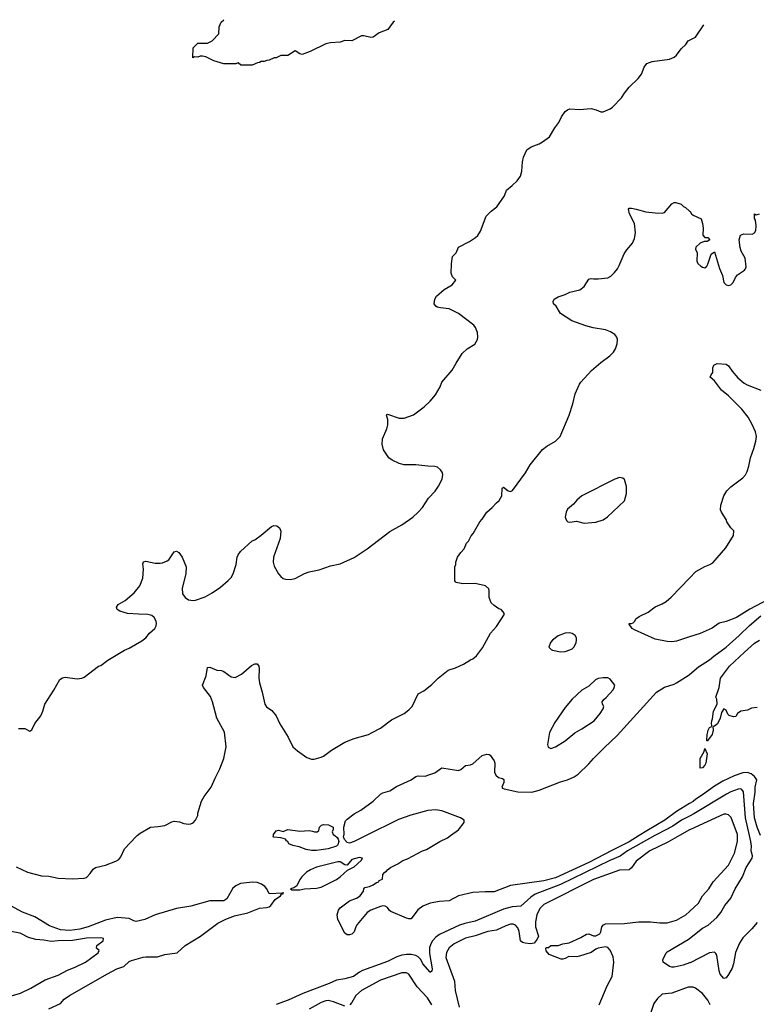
# Model space of a CAD drawing. Header units: inches. Extents: x 1694797 to 1849917, y 907313 to 1017959.
# Tile 757 of 834: x 1794345 to 1800564, y 1008575 to 1016891. Entities that reach past the tile are written whole.
import ezdxf

# ---------------------------------------------------------------- set-up
doc = ezdxf.new("R2010")
doc.units = ezdxf.units.IN
doc.header["$MEASUREMENT"] = 0
for name, color, linetype in [('B7090', 7, 'Continuous'), ('B7091', 7, 'Continuous'), ('B8000', 7, 'Continuous'), ('B8001', 7, 'Continuous')]:
    doc.layers.add(name, color=color, linetype=linetype)

msp = doc.modelspace()

# ---------------------------------------------------------------- linework, layer by layer
at = {"layer": 'B7090', "color": 5}
for points, elevation in [([(1794314.4, 1009734.4), (1794410, 1009690.7), (1794530, 1009658.8), (1794590, 1009656.3), (1794670, 1009639.1), (1794790, 1009633.4), (1794890, 1009641), (1794910, 1009646.8), (1794941.5, 1009678.5), (1794964.9, 1009715.1), (1794984, 1009730), (1795070, 1009750.5), (1795156.6, 1009783.4), (1795182, 1009798), (1795198.9, 1009821.1), (1795231.5, 1009888.5), (1795327.5, 1009992.5), (1795337, 1010000)], 560), ([(1797005.3, 1010000), (1797024.7, 1009984.7), (1797034.3, 1009970), (1797038.8, 1009950), (1797030, 1009922.4), (1797018.7, 1009910), (1796950, 1009889), (1796850, 1009873.3), (1796810, 1009873.6), (1796763.3, 1009883.3), (1796705.4, 1009905.4), (1796650, 1009917.2), (1796618, 1009930), (1796608.4, 1009948.4), (1796596.4, 1009956.4), (1796588, 1009970), (1796550, 1009980.9), (1796490, 1009986), (1796485.2, 1009990), (1796487.3, 1010000)], 540), ([(1799705.9, 1010000), (1799477.4, 1009870), (1799415.5, 1009824.5), (1799326.7, 1009790), (1798910, 1009585.6), (1798695.8, 1009504.2), (1798659.8, 1009480.2), (1798575.5, 1009404.5), (1798502.7, 1009397.3), (1798430, 1009378.6), (1798190, 1009276.8), (1798102.9, 1009257.1), (1798057.9, 1009242.1), (1797890, 1009165.3), (1797859.2, 1009140.8), (1797830.5, 1009109.5), (1797818.8, 1009090), (1797806.3, 1009053.7), (1797804.3, 1009004.3), (1797826.4, 1008873.6), (1797824.9, 1008855.1), (1797813.5, 1008846.5), (1797810, 1008846), (1797750, 1008917.7), (1797732, 1008952), (1797710, 1008976.5), (1797690, 1008986.5), (1797650, 1008994.9), (1797610, 1008994.9), (1797571.3, 1008988.7), (1797530, 1008975), (1797450, 1008935.6), (1797240.1, 1008859.9), (1797213.1, 1008846.9), (1797164, 1008810), (1797090, 1008789.7), (1797021.1, 1008778.9), (1796958.8, 1008750), (1796734.7, 1008665.3), (1796610.7, 1008610), (1796510, 1008572.6)], 560), ([(1799575, 1010000), (1799490, 1009945.8), (1799350, 1009877.3), (1799150, 1009771), (1798870, 1009643.9), (1798770, 1009618.6), (1798490, 1009577.7), (1798350, 1009523.5), (1798274.4, 1009525.6), (1798170, 1009519.7), (1798050, 1009491.3), (1797970, 1009448.2), (1797890, 1009442.6), (1797810, 1009429.7), (1797750, 1009403.1), (1797707.8, 1009372.2), (1797650, 1009297.2), (1797630, 1009296), (1797610, 1009302), (1797479.1, 1009359.1), (1797467.1, 1009367.1), (1797450, 1009391.3), (1797430, 1009404.7), (1797410, 1009406.6), (1797390, 1009401.1), (1797310, 1009371.2), (1797278, 1009350), (1797195.6, 1009250), (1797184, 1009230), (1797170, 1009187.3), (1797150, 1009168), (1797130, 1009162), (1797110, 1009160.9), (1797090, 1009175.1), (1797031.3, 1009290), (1797024.7, 1009330), (1797036.3, 1009370), (1797049.6, 1009390), (1797130, 1009448.2), (1797190, 1009470.4), (1797219.5, 1009490), (1797246.6, 1009530), (1797249.2, 1009550.8), (1797258, 1009562), (1797298, 1009570), (1797330, 1009583), (1797357.5, 1009602.5), (1797378, 1009610), (1797380.4, 1009619.6), (1797408.4, 1009631.6), (1797409.6, 1009670), (1797426.9, 1009690), (1797442, 1009698), (1797449.8, 1009710), (1797474.7, 1009730), (1797537.9, 1009762.1), (1797578.9, 1009790), (1797618, 1009802), (1797746, 1009870), (1797778.9, 1009881.1), (1797893, 1009950), (1797958.2, 1009981.8), (1797983.1, 1010000)], 540), ([(1797269.1, 1010000), (1797168.8, 1009950), (1797130, 1009936), (1797110, 1009942.3), (1797087.6, 1009967.6), (1797079.3, 1009990), (1797081.4, 1010000)], 540), ([(1799915.1, 1010000), (1799816, 1009944), (1799665, 1009870), (1799550, 1009783.5), (1799510, 1009728.4), (1799490, 1009710.7), (1799408.7, 1009708.7), (1799190, 1009629.2), (1798770, 1009417.4), (1798735.9, 1009384.1), (1798712.4, 1009330), (1798700.3, 1009270), (1798700.3, 1009230), (1798724.9, 1009150), (1798714.6, 1009125.4), (1798688, 1009092), (1798653.4, 1009086.6), (1798611.7, 1009091.7), (1798590, 1009098), (1798573.2, 1009110), (1798561.3, 1009190), (1798550, 1009219.5), (1798530, 1009243.5), (1798510, 1009250.8), (1798490, 1009251.7), (1798450, 1009238.5), (1798370, 1009202), (1798297.1, 1009190), (1798190, 1009152.5), (1798110, 1009134.2), (1798014.4, 1009085.6), (1797970, 1009050.8), (1797947.3, 1009012.7), (1797941.5, 1008970), (1798014.7, 1008770), (1798022.5, 1008690), (1798056, 1008550)], 580), ([(1794590, 1008535.3), (1794690, 1008582.4), (1794721.3, 1008618.7), (1794764.5, 1008650), (1795086.8, 1008833.2), (1795166.5, 1008873.5), (1795225.8, 1008894.2), (1795270, 1008935.3), (1795290, 1008944.9), (1795387.9, 1008972.1), (1795410, 1008975.8), (1795510, 1008975.8), (1795570, 1008994.5), (1795673.6, 1009010), (1795741.4, 1009070), (1795870.5, 1009149.5), (1796019.4, 1009260.6), (1796085.4, 1009294.6), (1796158.6, 1009321.4), (1796270, 1009347.1), (1796370, 1009386.2), (1796430, 1009392.6), (1796450, 1009399.1), (1796465.1, 1009410), (1796501.1, 1009458.9), (1796546, 1009490), (1796554.8, 1009505.2), (1796573.2, 1009510), (1796570, 1009518), (1796565.4, 1009514.6), (1796450, 1009507.3), (1796431.2, 1009550), (1796413.6, 1009570), (1796387.6, 1009590), (1796350, 1009603.2), (1796310, 1009607.3), (1796210, 1009594), (1796170, 1009575.3), (1796145.4, 1009554.6), (1796093.4, 1009466.6), (1796070, 1009449.5), (1795950, 1009449.7), (1795790, 1009402.9), (1795670, 1009384.9), (1795489.6, 1009330.4), (1795400.7, 1009290), (1795330, 1009273.3), (1795310, 1009278.7), (1795270, 1009299.7), (1795169, 1009309), (1795070, 1009284.7), (1794922, 1009230), (1794853.7, 1009210), (1794770, 1009198.5), (1794690, 1009205), (1794597.3, 1009237.3), (1794472.3, 1009312.3), (1794370, 1009352.1), (1794176, 1009456)], 560), ([(1799238.2, 1008570), (1799305.3, 1008730), (1799348.2, 1008810), (1799360.4, 1008930), (1799355.8, 1008975.8), (1799330, 1009033.2), (1799310, 1009054), (1799290, 1009059), (1799230, 1009049.3), (1799210, 1009041.2), (1799170, 1009012.3), (1799070, 1008980.7), (1799050, 1008977), (1798981.4, 1008978.6), (1798950, 1008962), (1798930, 1008955.3), (1798916.4, 1008956.4), (1798816.4, 1008996.4), (1798790, 1009026), (1798786, 1009050), (1798790, 1009054), (1798810, 1009054), (1798828.9, 1009071.1), (1798890, 1009071), (1798930, 1009086), (1798985.4, 1009094.6), (1799082.4, 1009137.6), (1799130, 1009167.7), (1799150, 1009170.6), (1799190, 1009153.4), (1799210, 1009153.4), (1799244, 1009170), (1799252.3, 1009187.7), (1799259.3, 1009230), (1799273.6, 1009246.4), (1799290, 1009254), (1799450, 1009257.3), (1799570, 1009271.1), (1799670.3, 1009270.3), (1799750, 1009262), (1799810, 1009263.8), (1799890, 1009286.4), (1799970, 1009330.3), (1800000, 1009358.9)], 580), ([(1794210, 1008625.4), (1794352.5, 1008667.5), (1794439.7, 1008710), (1794559, 1008781), (1794670, 1008821.2), (1794750, 1008863.5), (1794812.6, 1008887.4), (1794901.6, 1008930), (1795006.6, 1009010), (1795015.1, 1009030), (1794994, 1009050), (1794997.2, 1009070), (1795049.2, 1009110), (1795052.7, 1009130), (1795030, 1009135.1), (1794910, 1009133.6), (1794790, 1009112.8), (1794670, 1009111.1), (1794610, 1009105), (1794550, 1009115.7), (1794480.7, 1009120.7), (1794419.7, 1009139.7), (1794350, 1009175.6), (1794270, 1009189.3)], 580), ([(1800000, 1008924.2), (1799946.4, 1008906.4), (1799870, 1008889.7), (1799850, 1008887.8), (1799830, 1008894.5), (1799778, 1008930), (1799774, 1008950), (1799802, 1009010), (1799810, 1009018), (1799990, 1009121.5), (1800000, 1009129.6)], 560), ([(1797824.6, 1008570), (1797787.5, 1008630), (1797702.1, 1008722.1), (1797630, 1008828.7), (1797610, 1008840.3), (1797570, 1008839.5), (1797390, 1008777.2), (1797230.3, 1008690), (1797182, 1008650), (1797148.8, 1008590), (1797132, 1008570)], 580), ([(1800000, 1008720.5), (1799990, 1008720.5), (1799850, 1008668.6), (1799770, 1008659.7), (1799730, 1008624), (1799698.1, 1008581.9), (1799666.9, 1008490)], 580), ([(1797090, 1008559.2), (1796994.8, 1008594.8), (1796950, 1008605.9), (1796930, 1008604.6), (1796890, 1008590.3), (1796790, 1008532.5)], 580)]:
    msp.add_lwpolyline(points, dxfattribs=dict(at, elevation=elevation))
at = {"layer": 'B7090', "color": 5, "elevation": 560}
msp.add_lwpolyline([(1797210, 1009813.3), (1797150, 1009798.7), (1797110, 1009748.7), (1797090, 1009751.5), (1797050, 1009779.3), (1797030, 1009779.3), (1796850, 1009731.7), (1796801.1, 1009710), (1796767.8, 1009690), (1796727, 1009650), (1796710.4, 1009630), (1796683.7, 1009576.3), (1796660.7, 1009559.3), (1796632, 1009550), (1796642.8, 1009542.8), (1796710, 1009540.4), (1796750, 1009548.7), (1796850, 1009555.8), (1796890, 1009564.2), (1797019.5, 1009630), (1797049.4, 1009650), (1797113.1, 1009706.9), (1797170, 1009734.8), (1797229, 1009790), (1797238, 1009810)], close=True, dxfattribs=at)
at = {"layer": 'B7091', "color": 5}
for points, elevation in [([(1797509.7, 1016877.9), (1797498.8, 1016870), (1797452.7, 1016807.3), (1797379.8, 1016780.2), (1797330, 1016742), (1797310, 1016739), (1797250, 1016754), (1797230, 1016754), (1797150, 1016713.2), (1797090, 1016714), (1797050, 1016701.2), (1796970, 1016696), (1796930, 1016686), (1796798, 1016622), (1796730, 1016595.3), (1796710, 1016602), (1796670, 1016628), (1796610, 1016588), (1796550, 1016588), (1796510, 1016568), (1796492.7, 1016567.3), (1796451.6, 1016548.4), (1796432.7, 1016547.3), (1796410, 1016538), (1796383.6, 1016536.4), (1796370, 1016528), (1796352.7, 1016527.3), (1796307.3, 1016507.3), (1796212.7, 1016507.3), (1796190, 1016526), (1796170, 1016518), (1796070, 1016518), (1795983.1, 1016543.1), (1795916.4, 1016576.4), (1795890, 1016582), (1795870, 1016582), (1795850, 1016575.3), (1795822, 1016578), (1795807.3, 1016567.3), (1795810, 1016654), (1795848.4, 1016691.6), (1795930, 1016691.3), (1795970, 1016712), (1796026, 1016770), (1796028, 1016830), (1796046, 1016870), (1796067.5, 1016890.6)], 580), ([(1794334.6, 1010905.4), (1794390, 1010904.7), (1794430, 1010882), (1794448.4, 1010891.6), (1794474, 1010946), (1794524, 1011010), (1794541.2, 1011050), (1794557.2, 1011110), (1794633.4, 1011226.6), (1794682.9, 1011317.1), (1794707.2, 1011332.8), (1794730, 1011338), (1794830, 1011324.4), (1794870, 1011328.4), (1794890, 1011338), (1795010, 1011430.5), (1795030, 1011436.3), (1795090, 1011480.5), (1795230, 1011564.4), (1795270, 1011581.3), (1795376.6, 1011643.4), (1795409.4, 1011670), (1795442, 1011710), (1795485.6, 1011750), (1795496.9, 1011770), (1795499.7, 1011790), (1795496.3, 1011810), (1795481.4, 1011841.4), (1795459.7, 1011859.7), (1795428.2, 1011868.2), (1795348.4, 1011868.4), (1795255.6, 1011875.6), (1795190, 1011894), (1795169, 1011910), (1795162, 1011930), (1795175.3, 1011950), (1795234.9, 1011985.1), (1795311.3, 1012048.7), (1795360.9, 1012110), (1795385.4, 1012174.6), (1795389.6, 1012250), (1795384.5, 1012295.5), (1795389.6, 1012310.4), (1795410, 1012316.3), (1795490, 1012300.5), (1795530, 1012299.1), (1795550, 1012303), (1795590, 1012319.1), (1795605.2, 1012330), (1795650, 1012396), (1795670, 1012402), (1795690, 1012390.5), (1795718, 1012350), (1795750.4, 1012270), (1795748.2, 1012210), (1795717, 1012090), (1795720.5, 1012040.5), (1795741.6, 1012010), (1795770, 1011992), (1795810, 1011984.2), (1795830, 1011987), (1795910, 1012015.5), (1795970, 1012050.6), (1796041.7, 1012098.3), (1796104.9, 1012155.1), (1796130, 1012180.7), (1796147, 1012210), (1796172.3, 1012290), (1796181.2, 1012350), (1796189.5, 1012370.5), (1796210, 1012398), (1796309, 1012490), (1796330, 1012498.8), (1796384.1, 1012535.9), (1796470, 1012610.8), (1796490, 1012617.3), (1796515.5, 1012615.5), (1796538, 1012598), (1796550.4, 1012570), (1796544.4, 1012510), (1796489.2, 1012350), (1796486.4, 1012310), (1796494.2, 1012274.2), (1796530, 1012210.4), (1796550, 1012186.7), (1796570, 1012172.2), (1796590, 1012164.9), (1796630, 1012161.3), (1796670, 1012170.4), (1796750, 1012212.7), (1796790, 1012226), (1796874.5, 1012245.5), (1796970, 1012277.1), (1797050, 1012294.9), (1797170, 1012348.4), (1797278.8, 1012421.2), (1797470, 1012568.4), (1797570, 1012623.7), (1797664.5, 1012690), (1797709.5, 1012730), (1797744.5, 1012770), (1797796.2, 1012850), (1797851.9, 1012908.1), (1797881.6, 1012950), (1797913, 1013010), (1797918.7, 1013050), (1797911.8, 1013070), (1797897, 1013090), (1797872.3, 1013110), (1797850, 1013117.4), (1797790, 1013119.7), (1797690, 1013131.6), (1797590, 1013132.3), (1797550, 1013141.2), (1797489.3, 1013169.3), (1797462, 1013190), (1797418, 1013258), (1797405.2, 1013305.2), (1797409.3, 1013350), (1797445.6, 1013434.4), (1797452.5, 1013467.5), (1797452.5, 1013512.5), (1797442, 1013550), (1797444.7, 1013555.3), (1797450, 1013558), (1797550, 1013524.9), (1797590, 1013524.9), (1797670, 1013554), (1797759.1, 1013620.9), (1797811.8, 1013668.2), (1797856.6, 1013723.4), (1797896, 1013790), (1797909.5, 1013830.5), (1797997.2, 1013930), (1798029.3, 1013990), (1798081.2, 1014070), (1798124, 1014110), (1798189, 1014150), (1798209.2, 1014190), (1798213.2, 1014210), (1798209.4, 1014250), (1798194.5, 1014290), (1798178, 1014310), (1798048.6, 1014408.6), (1797970, 1014448.4), (1797896.6, 1014456.6), (1797870, 1014463.7), (1797859, 1014470), (1797845.2, 1014490), (1797849.3, 1014530), (1797864.5, 1014555.5), (1797930, 1014610.8), (1797995.3, 1014650), (1798028, 1014690), (1798000.2, 1014720.2), (1797989.1, 1014749.1), (1797989.3, 1014829.3), (1797998, 1014890), (1798030, 1014922), (1798049.3, 1014970.7), (1798143.2, 1015016.8), (1798194, 1015050), (1798211.9, 1015068.1), (1798234.2, 1015105.8), (1798284, 1015230), (1798326.8, 1015273.2), (1798374, 1015310), (1798437.5, 1015402.5), (1798454, 1015450), (1798504, 1015490), (1798544, 1015530), (1798573.2, 1015570), (1798585.2, 1015610), (1798589.3, 1015690.7), (1798597.2, 1015730), (1798627.2, 1015792.8), (1798662.5, 1015817.5), (1798730, 1015842.8), (1798760.2, 1015859.8), (1798818, 1015902), (1798863.3, 1015976.7), (1798898, 1016022), (1798918, 1016070), (1798950, 1016116), (1798969.5, 1016130.5), (1798990, 1016136.3), (1799070, 1016133), (1799170, 1016140.7), (1799210.6, 1016130.6), (1799250, 1016111.3), (1799270, 1016111.3), (1799330, 1016138.8), (1799350, 1016151), (1799425.2, 1016230), (1799450, 1016271), (1799490, 1016321), (1799567.5, 1016392.5), (1799596, 1016430), (1799617.2, 1016490), (1799640.1, 1016519.9), (1799683.3, 1016536.7), (1799830, 1016557.3), (1799870, 1016574), (1799889.2, 1016590), (1799930, 1016644.7), (1799970, 1016682), (1799990, 1016712), (1800000, 1016717)], 580), ([(1795337, 1010000), (1795361.2, 1010018.8), (1795449.5, 1010070.5), (1795515.3, 1010075.3), (1795570, 1010086), (1795630, 1010116), (1795650, 1010121), (1795694.8, 1010114.8), (1795730, 1010101), (1795770, 1010096), (1795790, 1010098.8), (1795810, 1010106.8), (1795829, 1010130), (1795848.7, 1010170), (1795849, 1010190), (1795879.5, 1010290), (1795902, 1010330), (1795961.3, 1010410), (1795994.5, 1010485.5), (1796035.9, 1010564.1), (1796067.3, 1010650), (1796087, 1010750), (1796073.4, 1010873.4), (1796009.3, 1010990), (1795972, 1011130), (1795955.1, 1011175.1), (1795898, 1011250), (1795888, 1011270), (1795919, 1011350), (1795930, 1011418), (1795950, 1011423), (1796010, 1011397.3), (1796050, 1011394.8), (1796070, 1011386.8), (1796130, 1011341), (1796164.7, 1011335.3), (1796216.6, 1011363.4), (1796303.3, 1011436.7), (1796330, 1011450.7), (1796351.3, 1011450), (1796364, 1011430), (1796368, 1011410), (1796363.7, 1011330), (1796368.6, 1011288.6), (1796392.7, 1011210), (1796414, 1011110), (1796430, 1011087.3), (1796474.9, 1011054.9), (1796510.5, 1011010), (1796542.8, 1010942.8), (1796610.4, 1010830), (1796650.4, 1010750.4), (1796690, 1010714.8), (1796770, 1010658.8), (1796810, 1010646), (1796830, 1010646), (1796890, 1010661), (1796910, 1010671), (1796978.9, 1010721.1), (1797090, 1010787.3), (1797170, 1010819.1), (1797290, 1010854), (1797322, 1010870), (1797392.1, 1010907.9), (1797483.3, 1010976.7), (1797590, 1011031), (1797630, 1011061), (1797659, 1011090), (1797710, 1011196), (1797757, 1011223), (1797824.1, 1011275.9), (1797879, 1011330), (1797963.3, 1011396.7), (1798024.1, 1011415.9), (1798092.3, 1011447.7), (1798150, 1011484.7), (1798170, 1011491.3), (1798202, 1011518), (1798253.6, 1011586.4), (1798319, 1011710), (1798370, 1011764.7), (1798438, 1011870), (1798428, 1011890), (1798410, 1011908), (1798390, 1011915.3), (1798350, 1011942), (1798326.3, 1011966.3), (1798309, 1012010), (1798309, 1012070), (1798304.7, 1012084.7), (1798278, 1012110), (1798189.3, 1012129.3), (1798085.6, 1012125.6), (1798030, 1012138), (1798023.1, 1012143.1), (1798018, 1012150), (1798018, 1012270), (1798028, 1012290), (1798028, 1012310), (1798042, 1012350), (1798069.1, 1012390.9), (1798098, 1012422), (1798118, 1012470), (1798133.6, 1012486.4), (1798155.3, 1012530), (1798174, 1012550), (1798229, 1012650), (1798250, 1012671.3), (1798290, 1012731), (1798335.3, 1012770), (1798369.5, 1012810.5), (1798392.7, 1012830), (1798414.5, 1012870), (1798418, 1012930), (1798422, 1012938), (1798430, 1012942), (1798470, 1012911), (1798490, 1012904.7), (1798504.7, 1012915.3), (1798615.5, 1013064.5), (1798654, 1013130), (1798758.6, 1013261.4), (1798795.3, 1013290), (1798870, 1013330.7), (1798909.4, 1013370), (1798982.9, 1013550), (1799014.8, 1013645.2), (1799035.1, 1013730), (1799070, 1013811), (1799082.7, 1013830), (1799173.4, 1013926.6), (1799250, 1013996.3), (1799327.9, 1014052.1), (1799357.7, 1014082.3), (1799374.5, 1014110), (1799388.1, 1014151.9), (1799392.8, 1014190), (1799387.8, 1014210), (1799370, 1014232.8), (1799333.9, 1014253.9), (1799290, 1014270.9), (1799187.2, 1014287.2), (1799123.8, 1014303.8), (1799007.2, 1014347.2), (1798910, 1014408.7), (1798873.2, 1014470), (1798852.7, 1014490), (1798848.7, 1014510), (1798857.2, 1014530), (1798890, 1014550.8), (1798949.1, 1014570.9), (1798989.4, 1014590.6), (1799075.3, 1014610), (1799110, 1014638), (1799150, 1014698), (1799170, 1014704.7), (1799190, 1014701), (1799230, 1014702.8), (1799310, 1014711), (1799335.5, 1014724.5), (1799365.6, 1014754.4), (1799392.5, 1014787.5), (1799406.3, 1014813.7), (1799447.7, 1014912.3), (1799470, 1014946), (1799518, 1015002), (1799536.6, 1015043.4), (1799543.7, 1015090), (1799535.1, 1015170), (1799492.3, 1015250), (1799485.2, 1015290), (1799490, 1015298), (1799510, 1015298.8), (1799550, 1015290.6), (1799630, 1015268), (1799710, 1015258), (1799770, 1015257.3), (1799790, 1015262.8), (1799850, 1015334.8), (1799870, 1015346), (1799885.4, 1015345.4), (1799930, 1015331.3), (1799950, 1015312), (1799965.4, 1015305.4), (1800000, 1015274.2)], 560), ([(1800000, 1011677.5), (1799890, 1011641.1), (1799850, 1011636.3), (1799810, 1011638), (1799710, 1011658), (1799536.6, 1011736.6), (1799515.3, 1011750), (1799490, 1011786), (1799490, 1011791.3), (1799510, 1011791.3), (1799523.1, 1011796.9), (1799538, 1011810), (1799548, 1011830), (1799575.3, 1011850), (1799650, 1011887.3), (1799710, 1011930.8), (1799770, 1011956), (1799802, 1011978), (1799846.3, 1012013.7), (1800000, 1012173.8)], 540), ([(1797081.4, 1010000), (1797083.5, 1010010), (1797080.4, 1010070), (1797096.6, 1010123.4), (1797110, 1010139.1), (1797170, 1010183.8), (1797224.5, 1010215.5), (1797329.3, 1010290), (1797390, 1010350.7), (1797410, 1010362), (1797470, 1010378.4), (1797525.5, 1010414.5), (1797649.2, 1010470), (1797690, 1010498), (1797710, 1010503.8), (1797770, 1010502.4), (1797791.4, 1010508.6), (1797850, 1010530.6), (1797910, 1010570.6), (1798050, 1010550.8), (1798070, 1010558.8), (1798110, 1010591), (1798150, 1010596), (1798170, 1010606), (1798250, 1010674.8), (1798290, 1010686), (1798310, 1010684.7), (1798318, 1010678), (1798350.6, 1010630.6), (1798356.3, 1010610), (1798354.2, 1010534.2), (1798364.9, 1010510), (1798386.8, 1010490), (1798422, 1010482), (1798433.3, 1010473.3), (1798432, 1010448), (1798416, 1010410), (1798420.7, 1010400.7), (1798434.4, 1010394.4), (1798550, 1010370.2), (1798670, 1010366.7), (1798730, 1010384.6), (1798910, 1010453.4), (1798970, 1010470.3), (1799024.9, 1010495.1), (1799060.4, 1010519.6), (1799150, 1010606.4), (1799188.2, 1010651.8), (1799278.2, 1010741.8), (1799390, 1010844.9), (1799722.4, 1011210), (1799790, 1011254.6), (1799870, 1011278.9), (1799890, 1011288.9), (1799990, 1011351.7), (1800000, 1011360.1)], 540), ([(1797983.1, 1010000), (1798050.5, 1010049.4), (1798098, 1010110), (1798099, 1010130), (1798066.9, 1010150), (1797910, 1010209.9), (1797857.1, 1010217), (1797790, 1010210.8), (1797647.1, 1010172.9), (1797543.3, 1010136.7), (1797269.1, 1010000)], 540), ([(1800000, 1010269.8), (1799890, 1010204.1), (1799790.6, 1010129.4), (1799639.1, 1010040.9), (1799575, 1010000)], 540), ([(1800000, 1010164), (1799932.3, 1010130), (1799859.4, 1010080.6), (1799723.5, 1010010), (1799705.9, 1010000)], 560), ([(1796487.3, 1010000), (1796489.3, 1010009.3), (1796510, 1010040.5), (1796530, 1010045.5), (1796570, 1010034.9), (1796610, 1010050.5), (1796710, 1010035.8), (1796790, 1010041.6), (1796817.5, 1010037.5), (1796834, 1010030), (1796858, 1010030), (1796870, 1010042), (1796877.2, 1010070), (1796892.3, 1010087.7), (1796910, 1010092.7), (1796952, 1010090), (1796990.6, 1010070), (1796990.5, 1010050), (1796982, 1010030), (1796992.7, 1010010), (1797005.3, 1010000)], 540), ([(1800000, 1010047.9), (1799915.1, 1010000)], 580)]:
    msp.add_lwpolyline(points, dxfattribs=dict(at, elevation=elevation))
at = {"layer": 'B7091', "color": 5, "elevation": 560}
for points in [[(1799410, 1013024), (1799370, 1013009.2), (1799090, 1012869.2), (1799047.9, 1012832.1), (1799021.4, 1012798.6), (1798970, 1012755.3), (1798958.8, 1012730), (1798951.3, 1012690), (1798962, 1012662), (1798974, 1012650), (1798990, 1012646.8), (1799045.6, 1012654.4), (1799110, 1012638.8), (1799210, 1012646.8), (1799270, 1012666.8), (1799306.8, 1012693.2), (1799452.1, 1012827.9), (1799469.2, 1012890), (1799469.1, 1012949.1), (1799450, 1013006), (1799438, 1013018)], [(1798990, 1011711.8), (1798949.3, 1011709.3), (1798890, 1011686.6), (1798844, 1011650), (1798826.8, 1011630), (1798811.3, 1011590), (1798830.7, 1011570.7), (1798844.5, 1011564.5), (1798910, 1011550.7), (1798950, 1011554), (1798990, 1011567.3), (1799010, 1011577.3), (1799027.2, 1011592.8), (1799043.7, 1011630), (1799046.6, 1011650), (1799046.6, 1011670), (1799036, 1011690), (1799010, 1011706)], [(1799310, 1011333.2), (1799270, 1011333.2), (1799230, 1011325.2), (1799206.2, 1011313.8), (1799150, 1011262.7), (1799090, 1011229.2), (1799010, 1011152.7), (1798950, 1011081.2), (1798864.3, 1010955.7), (1798818, 1010870), (1798802, 1010770), (1798807.7, 1010747.7), (1798830, 1010734.8), (1798870, 1010748), (1798950, 1010798.7), (1799031.7, 1010868.3), (1799090, 1010900.3), (1799194.5, 1010970), (1799246, 1011030), (1799272.3, 1011070), (1799277.2, 1011090), (1799264, 1011110), (1799262.7, 1011130), (1799276, 1011150), (1799295.1, 1011164.9), (1799354.5, 1011230), (1799365.2, 1011250), (1799368.7, 1011270), (1799330, 1011322)]]:
    msp.add_lwpolyline(points, close=True, dxfattribs=at)
at = {"layer": 'B8000', "color": 5}
for points, elevation in [([(1800000, 1009358.9), (1800074.5, 1009430), (1800109.7, 1009490), (1800164.4, 1009550), (1800199.7, 1009610), (1800328.5, 1009750), (1800380.5, 1009850), (1800405, 1009950), (1800404.6, 1010000)], 580), ([(1800000, 1009129.6), (1800110, 1009219), (1800157, 1009243), (1800230, 1009307.4), (1800263.1, 1009350), (1800299.2, 1009410), (1800348.3, 1009470), (1800385.9, 1009550), (1800448.5, 1009650), (1800479.1, 1009730), (1800530, 1009808.2), (1800531.2, 1009830), (1800520.2, 1009870), (1800522.5, 1009910), (1800517.9, 1009950), (1800506.8, 1010000)], 560), ([(1800570, 1009265.7), (1800526.7, 1009213.3), (1800450, 1009135.1), (1800421.8, 1009090), (1800388, 1009012), (1800370, 1008917.2), (1800358.7, 1008881.3), (1800330, 1008825.2), (1800310, 1008799), (1800290, 1008794), (1800259.3, 1008830), (1800250, 1008858), (1800230, 1008989), (1800223.1, 1009003.1), (1800210, 1009015.4), (1800170, 1009009.8), (1800006.2, 1008926.2), (1800000, 1008924.2)], 560), ([(1800175.4, 1008570), (1800154.6, 1008610), (1800110, 1008666), (1800050, 1008712.4), (1800030, 1008720.5), (1800000, 1008720.5)], 580)]:
    msp.add_lwpolyline(points, dxfattribs=dict(at, elevation=elevation))
at = {"layer": 'B8001', "color": 5}
for points, elevation in [([(1800000, 1016717), (1800050, 1016742), (1800119.5, 1016847.4)], 580), ([(1800000, 1015274.2), (1800004.7, 1015270), (1800016, 1015250), (1800030, 1015238.8), (1800098, 1015210), (1800111, 1015170), (1800114.8, 1015130), (1800111.3, 1015071.3), (1800130, 1015052), (1800154, 1015050), (1800171, 1015030), (1800150, 1015018), (1800123.6, 1015016.4), (1800090, 1015002), (1800052, 1014970), (1800051.3, 1014950), (1800063.5, 1014923.5), (1800060.7, 1014850), (1800071, 1014830), (1800094.8, 1014810), (1800110, 1014799.1), (1800130, 1014795.5), (1800146.6, 1014810), (1800155.2, 1014824.8), (1800184, 1014910), (1800210.8, 1014930.8), (1800252.4, 1014790), (1800278.9, 1014730), (1800288.5, 1014670), (1800310, 1014650.6), (1800330, 1014646), (1800350, 1014650.8), (1800369.2, 1014670), (1800388.2, 1014711.8), (1800404.9, 1014735.1), (1800464.5, 1014775.5), (1800473.6, 1014786.4), (1800477.5, 1014802.5), (1800470, 1014877.2), (1800434.9, 1014934.9), (1800426.6, 1014966.6), (1800420.5, 1015030), (1800429.5, 1015070), (1800458.6, 1015081.4), (1800530, 1015078), (1800550, 1015090.8), (1800559.6, 1015110), (1800561.3, 1015150), (1800556.2, 1015196.2), (1800549.5, 1015210.5), (1800549.2, 1015250.8), (1800563.6, 1015243.6), (1800590, 1015252)], 560), ([(1800000, 1012173.8), (1800054, 1012230), (1800130, 1012273.4), (1800171.7, 1012288.3), (1800197.2, 1012302.8), (1800306, 1012430), (1800370, 1012534), (1800372.9, 1012572.9), (1800350, 1012598), (1800315.3, 1012650), (1800309, 1012670), (1800268.7, 1012730), (1800262, 1012750), (1800264, 1012790), (1800289.2, 1012870), (1800314, 1012910), (1800350, 1012946), (1800450, 1013021), (1800472.5, 1013047.5), (1800486.3, 1013073.7), (1800501.5, 1013118.5), (1800514, 1013190), (1800544.2, 1013270), (1800560.5, 1013330), (1800564.7, 1013370), (1800556.9, 1013410), (1800530, 1013472.7), (1800493.8, 1013533.8), (1800441.7, 1013601.7), (1800330, 1013713.2), (1800270, 1013761.2), (1800210, 1013841.2), (1800175.3, 1013870), (1800182, 1013890), (1800196, 1013910), (1800197.2, 1013950), (1800206, 1013974), (1800233.6, 1013986.4), (1800310, 1013981), (1800330, 1013967.3), (1800361.2, 1013921.2), (1800406.5, 1013866.5), (1800460.8, 1013820.8), (1800486.5, 1013806.5), (1800603, 1013763)], 540), ([(1800770, 1012049.2), (1800510, 1011912.6), (1800397.2, 1011842.8), (1800310, 1011807.9), (1800250, 1011794.2), (1800190, 1011752.3), (1800090, 1011707.3), (1800000, 1011677.5)], 540), ([(1800000, 1011360.1), (1800076, 1011424), (1800170, 1011484), (1800205.2, 1011514.8), (1800310, 1011591.3), (1800419.7, 1011690), (1800505, 1011775), (1800603.1, 1011856.9)], 540), ([(1800570, 1011082.7), (1800524.5, 1011075.5), (1800490, 1011059), (1800434, 1011050), (1800404.7, 1011030), (1800390, 1011006), (1800370, 1011002), (1800334.6, 1011014.6), (1800324, 1011024), (1800310, 1011058), (1800290, 1011069), (1800270, 1011039), (1800259.3, 1010990), (1800236.5, 1010943.5), (1800210, 1010924), (1800198, 1010922), (1800200.5, 1010890), (1800190, 1010854), (1800150, 1010798), (1800146.3, 1010806.3), (1800148.2, 1010851.8), (1800156.9, 1010890), (1800168.1, 1010911.9), (1800183.1, 1010916.9), (1800189.2, 1010930), (1800185.4, 1010945.4), (1800187.6, 1010970), (1800194, 1010986), (1800202.9, 1011050), (1800233.6, 1011110), (1800231.6, 1011151.6), (1800222, 1011170), (1800249.2, 1011250), (1800260.9, 1011330), (1800338, 1011430), (1800462.9, 1011550), (1800550, 1011624.5), (1800591.1, 1011648.9)], 520), ([(1800599.9, 1010000), (1800570, 1010069.7), (1800549, 1010150), (1800541.5, 1010270), (1800554.3, 1010365.7), (1800555.6, 1010410), (1800568.2, 1010470), (1800550, 1010498.4), (1800520.4, 1010520.5), (1800490, 1010531.1), (1800450, 1010529.9), (1800376.4, 1010503.6), (1800281.8, 1010458.2), (1800210, 1010417), (1800110, 1010343.7), (1800052.2, 1010307.8), (1800030, 1010287.7), (1800000, 1010269.8)], 540), ([(1800506.8, 1010000), (1800473.5, 1010150), (1800455, 1010370), (1800440.7, 1010390), (1800430, 1010394.2), (1800410, 1010392.8), (1800350, 1010370.5), (1800311.4, 1010350), (1800037.2, 1010182.8), (1800000, 1010164)], 560), ([(1800404.6, 1010000), (1800404.5, 1010010), (1800352.9, 1010152.9), (1800330, 1010174.3), (1800310, 1010181.7), (1800290, 1010180.9), (1800007.7, 1010052.3), (1800000, 1010047.9)], 580)]:
    msp.add_lwpolyline(points, dxfattribs=dict(at, elevation=elevation))
at = {"layer": 'B8001', "color": 5, "elevation": 520}
msp.add_lwpolyline([(1800090, 1010569.6), (1800089.7, 1010650), (1800124, 1010710), (1800130, 1010734), (1800150.4, 1010690), (1800136.5, 1010610), (1800130, 1010593.2), (1800110, 1010572.3)], close=True, dxfattribs=at)

doc.saveas('drawing.dxf')
